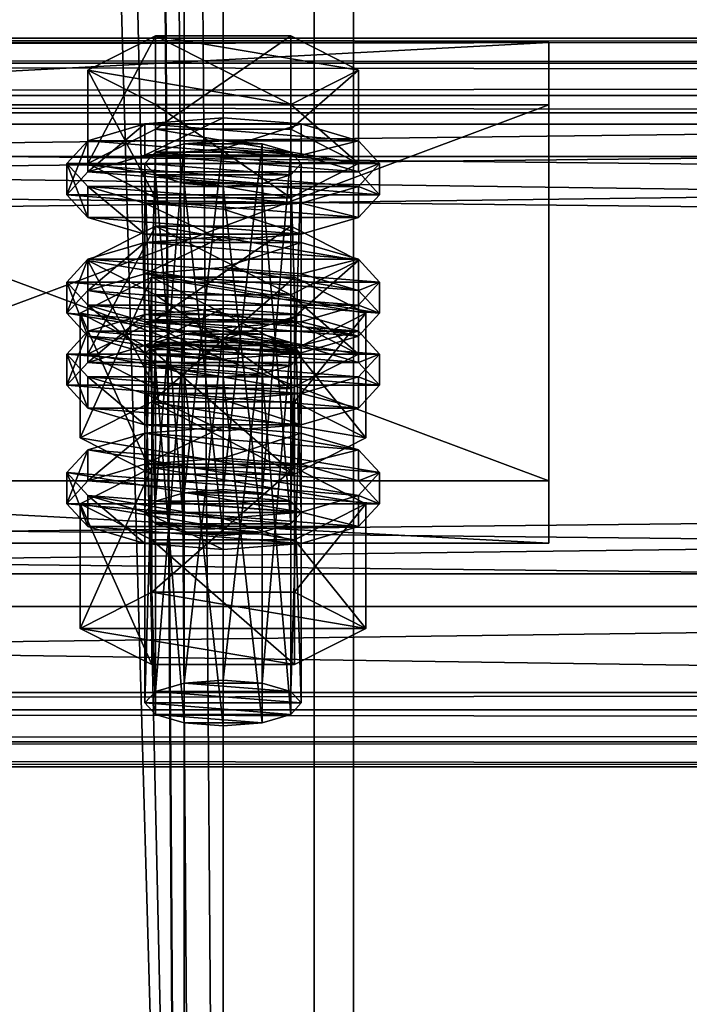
# Model space of a CAD drawing. Header units: millimetres. Extents: x 60485 to 71303, y 100 to 16900.
# Tile 325 of 656: x 68404 to 68456, y 1927 to 2003. Entities that reach past the tile are written whole.
import ezdxf

# ---------------------------------------------------------------- set-up
doc = ezdxf.new("R2010")
doc.units = ezdxf.units.MM
for name, color, linetype in [('13', 7, 'Continuous'), ('3', 7, 'Continuous'), ('4', 7, 'Continuous'), ('6', 7, 'Continuous'), ('9', 7, 'Continuous')]:
    doc.layers.add(name, color=color, linetype=linetype)

msp = doc.modelspace()

# ---------------------------------------------------------------- meshes
at = {"layer": '13', "color": 20}
mesh = msp.add_polyface(dxfattribs=at)
corners = [(68414.804, 1979.958, 3660.608), (68425.196, 1987.131, 3662.801), (68414.804, 1987.131, 3662.801), (68425.196, 1981.868, 3680.015), (68409.608, 1984.499, 3671.408), (68414, 1965.169, 3613.214), (68414.804, 1992.823, 3618.531), (68414, 1991.946, 3621.4), (68414.804, 1966.046, 3610.345), (68417, 1993.465, 3616.431), (68417, 1966.688, 3608.244), (68420, 1993.7, 3615.662), (68423, 1990.426, 3626.369), (68417, 1990.426, 3626.369), (68414.804, 1991.068, 3624.269), (68425.196, 1991.068, 3624.269), (68426, 1991.946, 3621.4), (68425.196, 1992.823, 3618.531), (68409.608, 1991.946, 3621.4), (68414.804, 1994.577, 3612.793), (68414.804, 2001.749, 3614.986), (68409.608, 1999.118, 3623.593), (68425.196, 2001.749, 3614.986), (68425.196, 1989.314, 3630.007), (68414.804, 1989.314, 3630.007), (68414.804, 1996.487, 3632.2), (68430.392, 1991.946, 3621.4), (68425.196, 1996.487, 3632.2), (68408, 1989.555, 3620.669), (68409.608, 1991.309, 3614.931), (68409.608, 1993.7, 3615.662), (68408, 1991.946, 3621.4), (68414, 1992.593, 3610.731), (68414, 1994.984, 3611.462), (68420, 1993.063, 3609.193), (68420, 1995.454, 3609.924), (68420, 1986.046, 3632.145), (68414, 1986.516, 3630.607), (68414, 1988.907, 3631.338), (68420, 1988.437, 3632.876), (68409.608, 1987.801, 3626.407), (68409.608, 1990.191, 3627.138), (68430.392, 1991.309, 3614.931), (68432, 1989.555, 3620.669), (68430.392, 1987.801, 3626.407), (68426, 1986.516, 3630.607), (68426, 1988.907, 3631.338), (68430.392, 1990.191, 3627.138), (68432, 1991.946, 3621.4), (68430.392, 1993.7, 3615.662), (68414, 1983.492, 3607.948), (68420, 1986.353, 3607.142), (68414, 1985.883, 3608.679), (68430.392, 1984.599, 3612.88), (68409.608, 1984.599, 3612.88), (68426, 1985.883, 3608.679)]
mesh.append_faces([[corners[k] for k in face] for face in [(0, 1, 2, 2), (5, 6, 7, 7), (8, 9, 6, 6), (10, 11, 9, 9), (18, 20, 21, 21), (19, 22, 20, 20), (24, 21, 25, 25), (23, 18, 24, 24), (21, 27, 25, 25), (28, 30, 31, 31), (29, 33, 30, 30), (32, 35, 33, 33), (36, 38, 39, 39), (37, 41, 38, 38), (40, 31, 41, 41), (45, 37, 36, 36), (50, 51, 52, 52), (55, 52, 51, 51)]], dxfattribs={"vtx0": -1, "color": 20})
mesh.append_faces([[corners[k] for k in face] for face in [(3, 4, 2, 2), (12, 13, 14, 14), (15, 14, 7, 7), (16, 7, 6, 6), (17, 6, 9, 9), (26, 19, 18, 18), (27, 21, 20, 20), (42, 32, 29, 29), (43, 29, 28, 28), (44, 28, 40, 40), (45, 40, 37, 37), (46, 38, 41, 41), (47, 41, 31, 31), (48, 31, 30, 30), (49, 30, 33, 33), (53, 54, 52, 52)]], dxfattribs={"vtx0": -1, "vtx2": -1, "vtx3": -1, "color": 20})
mesh.append_faces([[corners[k] for k in face] for face in [(18, 19, 20, 20), (23, 24, 25, 25), (24, 18, 21, 21), (28, 29, 30, 30), (29, 32, 33, 33), (32, 34, 35, 35), (36, 37, 38, 38), (37, 40, 41, 41), (40, 28, 31, 31)]], dxfattribs={"vtx2": -1, "vtx3": -1, "color": 20})
mesh = msp.add_polyface(dxfattribs=at)
corners = [(68430.392, 1984.499, 3671.408), (68414.804, 1987.131, 3662.801), (68425.196, 1987.131, 3662.801), (68420, 1966.923, 3607.476), (68423, 1993.465, 3616.431), (68420, 1993.7, 3615.662), (68423, 1966.688, 3608.244), (68425.196, 1992.823, 3618.531), (68425.196, 1966.046, 3610.345), (68426, 1991.946, 3621.4), (68417, 1990.426, 3626.369), (68423, 1990.426, 3626.369), (68420, 1990.191, 3627.138), (68414.804, 1991.068, 3624.269), (68425.196, 1991.068, 3624.269), (68414, 1991.946, 3621.4), (68414.804, 1992.823, 3618.531), (68417, 1993.465, 3616.431), (68414.804, 1994.577, 3612.793), (68425.196, 1994.577, 3612.793), (68425.196, 2001.749, 3614.986), (68430.392, 1991.946, 3621.4), (68430.392, 1999.118, 3623.593), (68425.196, 1989.314, 3630.007), (68425.196, 1996.487, 3632.2), (68414.804, 1996.487, 3632.2), (68409.608, 1991.946, 3621.4), (68414.804, 2001.749, 3614.986), (68420, 1993.063, 3609.193), (68426, 1992.593, 3610.731), (68426, 1994.984, 3611.462), (68420, 1995.454, 3609.924), (68430.392, 1991.309, 3614.931), (68430.392, 1993.7, 3615.662), (68432, 1989.555, 3620.669), (68432, 1991.946, 3621.4), (68430.392, 1987.801, 3626.407), (68430.392, 1990.191, 3627.138), (68426, 1986.516, 3630.607), (68426, 1988.907, 3631.338), (68420, 1986.046, 3632.145), (68420, 1988.437, 3632.876), (68414, 1992.593, 3610.731), (68409.608, 1991.309, 3614.931), (68408, 1989.555, 3620.669), (68409.608, 1987.801, 3626.407), (68414, 1988.907, 3631.338), (68409.608, 1990.191, 3627.138), (68408, 1991.946, 3621.4), (68409.608, 1993.7, 3615.662), (68414, 1994.984, 3611.462)]
mesh.append_faces([[corners[k] for k in face] for face in [(0, 1, 2, 2), (3, 4, 5, 5), (6, 7, 4, 4), (8, 9, 7, 7), (10, 11, 12, 12), (4, 17, 5, 5), (19, 22, 20, 20), (21, 24, 22, 22), (23, 25, 24, 24), (18, 21, 19, 19), (22, 27, 20, 20), (28, 30, 31, 31), (29, 33, 30, 30), (32, 35, 33, 33), (34, 37, 35, 35), (36, 39, 37, 37), (38, 41, 39, 39), (42, 29, 28, 28), (46, 39, 41, 41), (30, 50, 31, 31)]], dxfattribs={"vtx0": -1, "color": 20})
mesh.append_faces([[corners[k] for k in face] for face in [(11, 13, 14, 14), (14, 15, 9, 9), (9, 16, 7, 7), (7, 17, 4, 4), (21, 26, 23, 23), (24, 27, 22, 22), (29, 42, 32, 32), (32, 43, 34, 34), (34, 44, 36, 36), (36, 45, 38, 38), (39, 47, 37, 37), (37, 48, 35, 35), (35, 49, 33, 33), (33, 50, 30, 30)]], dxfattribs={"vtx0": -1, "vtx1": -1, "color": 20})
mesh.append_faces([[corners[k] for k in face] for face in [(18, 19, 20, 20), (19, 21, 22, 22), (21, 23, 24, 24), (28, 29, 30, 30), (29, 32, 33, 33), (32, 34, 35, 35), (34, 36, 37, 37), (36, 38, 39, 39), (38, 40, 41, 41)]], dxfattribs={"vtx2": -1, "vtx3": -1, "color": 20})
mesh = msp.add_polyface(dxfattribs=at)
corners = [(68425.196, 1978.204, 3666.346), (68414.804, 1978.204, 3666.346), (68417, 1978.846, 3664.246), (68423, 1978.846, 3664.246), (68420, 1979.081, 3663.477), (68409.608, 1977.327, 3669.215), (68414.804, 1979.958, 3660.608), (68414.804, 1987.131, 3662.801), (68409.608, 1984.499, 3671.408), (68414.804, 1974.696, 3677.822), (68414.804, 1981.868, 3680.015), (68425.196, 1981.868, 3680.015), (68409.608, 1976.69, 3662.746), (68414, 1977.975, 3658.546), (68414, 1980.365, 3659.277), (68409.608, 1979.081, 3663.477), (68420, 1978.445, 3657.009), (68420, 1980.835, 3657.74), (68430.392, 1979.081, 3663.477), (68426, 1980.365, 3659.277), (68414, 1965.169, 3613.214), (68414.804, 1966.046, 3610.345), (68414.804, 1992.823, 3618.531), (68417, 1966.688, 3608.244), (68417, 1993.465, 3616.431), (68420, 1966.923, 3607.476), (68420, 1993.7, 3615.662), (68420, 1963.415, 3618.951), (68417, 1990.426, 3626.369), (68420, 1990.191, 3627.138), (68417, 1963.65, 3618.183), (68414.804, 1991.068, 3624.269), (68414.804, 1964.292, 3616.083), (68414, 1991.946, 3621.4), (68409.03, 1970.891, 3614.963), (68414.515, 1983.231, 3608.802), (68409.03, 1980.454, 3617.887), (68414.515, 1973.668, 3605.878), (68425.485, 1983.231, 3608.802), (68425.485, 1977.676, 3626.972), (68414.515, 1977.676, 3626.972), (68408, 1980.454, 3617.887), (68409.608, 1982.208, 3612.149), (68409.608, 1984.599, 3612.88), (68408, 1982.845, 3618.618), (68414, 1983.492, 3607.948), (68414, 1985.883, 3608.679), (68420, 1983.962, 3606.411), (68420, 1986.353, 3607.142), (68420, 1976.945, 3629.362), (68414, 1977.415, 3627.825), (68414, 1979.806, 3628.556), (68420, 1979.336, 3630.093), (68409.608, 1978.7, 3623.624), (68409.608, 1981.09, 3624.355), (68430.392, 1982.208, 3612.149), (68432, 1980.454, 3617.887), (68430.392, 1978.7, 3623.624), (68426, 1977.415, 3627.825), (68426, 1979.806, 3628.556), (68430.392, 1981.09, 3624.355), (68432, 1982.845, 3618.618)]
mesh.append_faces([[corners[k] for k in face] for face in [(3, 2, 4, 4), (5, 7, 8, 8), (9, 8, 10, 10), (8, 11, 10, 10), (12, 14, 15, 15), (13, 17, 14, 14), (19, 14, 17, 17), (27, 28, 29, 29), (30, 31, 28, 28), (32, 33, 31, 31), (34, 35, 36, 36), (37, 38, 35, 35), (36, 39, 40, 40), (41, 43, 44, 44), (42, 46, 43, 43), (49, 51, 52, 52), (50, 54, 51, 51), (53, 44, 54, 54), (51, 59, 52, 52)]], dxfattribs={"vtx0": -1, "color": 20})
mesh.append_faces([[corners[k] for k in face] for face in [(0, 1, 2, 2), (18, 15, 14, 14), (39, 36, 35, 35), (55, 47, 45, 45), (56, 45, 42, 42), (57, 42, 41, 41), (58, 41, 53, 53), (59, 51, 54, 54), (60, 54, 44, 44), (61, 44, 43, 43)]], dxfattribs={"vtx0": -1, "vtx2": -1, "vtx3": -1, "color": 20})
mesh.append_faces([[corners[k] for k in face] for face in [(5, 6, 7, 7), (9, 5, 8, 8), (12, 13, 14, 14), (13, 16, 17, 17), (20, 21, 22, 22), (21, 23, 24, 24), (23, 25, 26, 26), (32, 20, 33, 33), (41, 42, 43, 43), (42, 45, 46, 46), (45, 47, 48, 48), (49, 50, 51, 51), (50, 53, 54, 54), (53, 41, 44, 44)]], dxfattribs={"vtx2": -1, "vtx3": -1, "color": 20})
mesh = msp.add_polyface(dxfattribs=at)
corners = [(68425.196, 1978.204, 3666.346), (68417, 1978.846, 3664.246), (68423, 1978.846, 3664.246), (68414.804, 1979.958, 3660.608), (68425.196, 1979.958, 3660.608), (68425.196, 1987.131, 3662.801), (68430.392, 1977.327, 3669.215), (68430.392, 1984.499, 3671.408), (68425.196, 1974.696, 3677.822), (68425.196, 1981.868, 3680.015), (68414.804, 1981.868, 3680.015), (68414.804, 1987.131, 3662.801), (68420, 1978.445, 3657.009), (68426, 1977.975, 3658.546), (68426, 1980.365, 3659.277), (68420, 1980.835, 3657.74), (68430.392, 1979.081, 3663.477), (68432, 1977.327, 3669.215), (68409.608, 1979.081, 3663.477), (68414, 1980.365, 3659.277), (68420, 1966.923, 3607.476), (68423, 1966.688, 3608.244), (68423, 1993.465, 3616.431), (68425.196, 1966.046, 3610.345), (68425.196, 1992.823, 3618.531), (68426, 1965.169, 3613.214), (68426, 1991.946, 3621.4), (68425.196, 1991.068, 3624.269), (68425.196, 1964.292, 3616.083), (68423, 1990.426, 3626.369), (68423, 1963.65, 3618.183), (68420, 1990.191, 3627.138), (68414.515, 1973.668, 3605.878), (68425.485, 1973.668, 3605.878), (68425.485, 1983.231, 3608.802), (68430.97, 1980.454, 3617.887), (68425.485, 1977.676, 3626.972), (68414.515, 1983.231, 3608.802), (68420, 1983.962, 3606.411), (68426, 1983.492, 3607.948), (68426, 1985.883, 3608.679), (68420, 1986.353, 3607.142), (68430.392, 1982.208, 3612.149), (68430.392, 1984.599, 3612.88), (68432, 1980.454, 3617.887), (68432, 1982.845, 3618.618), (68430.392, 1978.7, 3623.624), (68430.392, 1981.09, 3624.355), (68426, 1977.415, 3627.825), (68426, 1979.806, 3628.556), (68420, 1979.336, 3630.093), (68414, 1983.492, 3607.948), (68409.608, 1982.208, 3612.149), (68408, 1980.454, 3617.887), (68409.608, 1981.09, 3624.355), (68408, 1982.845, 3618.618), (68409.608, 1984.599, 3612.88), (68414, 1985.883, 3608.679)]
mesh.append_faces([[corners[k] for k in face] for face in [(4, 7, 5, 5), (6, 9, 7, 7), (8, 10, 9, 9), (3, 6, 4, 4), (12, 14, 15, 15), (13, 16, 14, 14), (25, 27, 26, 26), (28, 29, 27, 27), (30, 31, 29, 29), (33, 35, 34, 34), (35, 37, 34, 34), (38, 40, 41, 41), (39, 43, 40, 40), (42, 45, 43, 43), (44, 47, 45, 45), (46, 49, 47, 47), (48, 50, 49, 49), (38, 42, 39, 39)]], dxfattribs={"vtx0": -1, "color": 20})
mesh.append_faces([[corners[k] for k in face] for face in [(0, 1, 2, 2), (9, 11, 7, 7), (17, 18, 16, 16), (16, 19, 14, 14), (36, 37, 35, 35), (42, 51, 44, 44), (44, 52, 46, 46), (46, 53, 48, 48), (49, 54, 47, 47), (47, 55, 45, 45), (45, 56, 43, 43), (43, 57, 40, 40)]], dxfattribs={"vtx0": -1, "vtx1": -1, "color": 20})
mesh.append_faces([[corners[k] for k in face] for face in [(3, 4, 5, 5), (4, 6, 7, 7), (6, 8, 9, 9), (12, 13, 14, 14), (20, 21, 22, 22), (21, 23, 24, 24), (23, 25, 26, 26), (32, 33, 34, 34), (38, 39, 40, 40), (39, 42, 43, 43), (42, 44, 45, 45), (44, 46, 47, 47), (46, 48, 49, 49)]], dxfattribs={"vtx2": -1, "vtx3": -1, "color": 20})
mesh = msp.add_polyface(dxfattribs=at)
corners = [(68414, 1950.55, 3661.029), (68414.804, 1978.204, 3666.346), (68414, 1977.327, 3669.215), (68414.804, 1951.428, 3658.16), (68417, 1978.846, 3664.246), (68417, 1952.07, 3656.06), (68420, 1979.081, 3663.477), (68417, 1949.031, 3665.998), (68414.804, 1976.45, 3672.084), (68417, 1975.808, 3674.184), (68414.804, 1949.673, 3663.898), (68420, 1975.573, 3674.953), (68425.196, 1976.45, 3672.084), (68426, 1977.327, 3669.215), (68425.196, 1974.696, 3677.822), (68414.804, 1974.696, 3677.822), (68414.804, 1981.868, 3680.015), (68430.392, 1977.327, 3669.215), (68414.804, 1979.958, 3660.608), (68409.608, 1977.327, 3669.215), (68408, 1974.936, 3668.484), (68409.608, 1976.69, 3662.746), (68409.608, 1979.081, 3663.477), (68408, 1977.327, 3669.215), (68420, 1971.428, 3679.96), (68414, 1971.898, 3678.423), (68414, 1974.289, 3679.153), (68420, 1973.819, 3680.691), (68409.608, 1973.182, 3674.222), (68409.608, 1975.573, 3674.953), (68430.392, 1976.69, 3662.746), (68414, 1977.975, 3658.546), (68432, 1974.936, 3668.484), (68430.392, 1973.182, 3674.222), (68426, 1971.898, 3678.423), (68426, 1974.289, 3679.153), (68430.392, 1975.573, 3674.953), (68432, 1977.327, 3669.215), (68409.608, 1967.59, 3659.964), (68414, 1968.874, 3655.764), (68414, 1971.264, 3656.495), (68409.608, 1969.98, 3660.695), (68420, 1969.344, 3654.226), (68420, 1971.734, 3654.957), (68426, 1968.874, 3655.764), (68432, 1968.226, 3666.433), (68420, 1963.415, 3618.951), (68417, 1963.65, 3618.183), (68417, 1990.426, 3626.369), (68414.804, 1964.292, 3616.083), (68414.804, 1991.068, 3624.269), (68409.03, 1970.891, 3614.963), (68414.515, 1973.668, 3605.878), (68414.515, 1983.231, 3608.802), (68425.485, 1968.113, 3624.048), (68414.515, 1968.113, 3624.048), (68414.515, 1977.676, 3626.972), (68409.03, 1980.454, 3617.887), (68426, 1977.415, 3627.825), (68409.608, 1978.7, 3623.624), (68420, 1976.945, 3629.362), (68414, 1977.415, 3627.825)]
mesh.append_faces([[corners[k] for k in face] for face in [(0, 1, 2, 2), (3, 4, 1, 1), (5, 6, 4, 4), (7, 8, 9, 9), (10, 2, 8, 8), (8, 11, 9, 9), (14, 19, 15, 15), (20, 22, 23, 23), (24, 26, 27, 27), (25, 29, 26, 26), (28, 23, 29, 29), (34, 25, 24, 24), (26, 35, 27, 27), (38, 40, 41, 41), (39, 43, 40, 40), (39, 44, 42, 42), (55, 57, 56, 56), (60, 59, 61, 61)]], dxfattribs={"vtx0": -1, "color": 20})
mesh.append_faces([[corners[k] for k in face] for face in [(58, 59, 60, 60)]], dxfattribs={"vtx0": -1, "vtx1": -1, "color": 20})
mesh.append_faces([[corners[k] for k in face] for face in [(12, 8, 2, 2), (13, 2, 1, 1), (17, 18, 19, 19), (30, 31, 21, 21), (32, 21, 20, 20), (33, 20, 28, 28), (34, 28, 25, 25), (35, 26, 29, 29), (36, 29, 23, 23), (37, 23, 22, 22), (45, 41, 40, 40), (54, 52, 51, 51)]], dxfattribs={"vtx0": -1, "vtx2": -1, "vtx3": -1, "color": 20})
mesh.append_faces([[corners[k] for k in face] for face in [(14, 15, 16, 16), (20, 21, 22, 22), (24, 25, 26, 26), (25, 28, 29, 29), (28, 20, 23, 23), (38, 39, 40, 40), (39, 42, 43, 43), (46, 47, 48, 48), (47, 49, 50, 50), (51, 52, 53, 53), (54, 55, 56, 56), (55, 51, 57, 57)]], dxfattribs={"vtx2": -1, "vtx3": -1, "color": 20})
mesh = msp.add_polyface(dxfattribs=at)
corners = [(68420, 1952.305, 3655.291), (68423, 1978.846, 3664.246), (68420, 1979.081, 3663.477), (68423, 1952.07, 3656.06), (68425.196, 1978.204, 3666.346), (68425.196, 1951.428, 3658.16), (68426, 1977.327, 3669.215), (68426, 1950.55, 3661.029), (68425.196, 1976.45, 3672.084), (68425.196, 1949.673, 3663.898), (68423, 1975.808, 3674.184), (68420, 1975.573, 3674.953), (68414.804, 1976.45, 3672.084), (68414, 1977.327, 3669.215), (68414.804, 1978.204, 3666.346), (68430.392, 1977.327, 3669.215), (68409.608, 1977.327, 3669.215), (68425.196, 1974.696, 3677.822), (68426, 1977.975, 3658.546), (68430.392, 1976.69, 3662.746), (68430.392, 1979.081, 3663.477), (68432, 1974.936, 3668.484), (68432, 1977.327, 3669.215), (68430.392, 1973.182, 3674.222), (68430.392, 1975.573, 3674.953), (68426, 1971.898, 3678.423), (68426, 1974.289, 3679.153), (68420, 1971.428, 3679.96), (68420, 1973.819, 3680.691), (68414, 1977.975, 3658.546), (68420, 1978.445, 3657.009), (68409.608, 1976.69, 3662.746), (68408, 1974.936, 3668.484), (68409.608, 1973.182, 3674.222), (68409.608, 1975.573, 3674.953), (68408, 1977.327, 3669.215), (68420, 1969.344, 3654.226), (68426, 1968.874, 3655.764), (68426, 1971.264, 3656.495), (68420, 1971.734, 3654.957), (68430.392, 1967.59, 3659.964), (68430.392, 1969.98, 3660.695), (68432, 1968.226, 3666.433), (68414, 1971.264, 3656.495), (68426, 1965.169, 3613.214), (68425.196, 1964.292, 3616.083), (68425.196, 1991.068, 3624.269), (68423, 1963.65, 3618.183), (68423, 1990.426, 3626.369), (68420, 1963.415, 3618.951), (68420, 1990.191, 3627.138), (68425.485, 1973.668, 3605.878), (68430.97, 1970.891, 3614.963), (68430.97, 1980.454, 3617.887), (68425.485, 1968.113, 3624.048), (68425.485, 1977.676, 3626.972), (68414.515, 1977.676, 3626.972), (68414.515, 1973.668, 3605.878), (68426, 1977.415, 3627.825), (68420, 1976.945, 3629.362), (68420, 1979.336, 3630.093)]
mesh.append_faces([[corners[k] for k in face] for face in [(0, 1, 2, 2), (3, 4, 1, 1), (5, 6, 4, 4), (7, 8, 6, 6), (9, 10, 8, 8), (19, 22, 20, 20), (21, 24, 22, 22), (23, 26, 24, 24), (25, 28, 26, 26), (29, 18, 30, 30), (36, 38, 39, 39), (37, 41, 38, 38), (41, 39, 38, 38), (52, 55, 53, 53), (54, 56, 55, 55), (57, 52, 51, 51)]], dxfattribs={"vtx0": -1, "color": 20})
mesh.append_faces([[corners[k] for k in face] for face in [(11, 12, 10, 10), (10, 12, 8, 8), (8, 13, 6, 6), (6, 14, 4, 4), (15, 16, 17, 17), (18, 29, 19, 19), (19, 31, 21, 21), (21, 32, 23, 23), (23, 33, 25, 25), (26, 34, 24, 24), (24, 35, 22, 22), (42, 43, 41, 41), (52, 57, 54, 54)]], dxfattribs={"vtx0": -1, "vtx1": -1, "color": 20})
mesh.append_faces([[corners[k] for k in face] for face in [(41, 43, 39, 39)]], dxfattribs={"vtx0": -1, "vtx2": -1, "vtx3": -1, "color": 20})
mesh.append_faces([[corners[k] for k in face] for face in [(18, 19, 20, 20), (19, 21, 22, 22), (21, 23, 24, 24), (23, 25, 26, 26), (25, 27, 28, 28), (36, 37, 38, 38), (37, 40, 41, 41), (44, 45, 46, 46), (45, 47, 48, 48), (47, 49, 50, 50), (51, 52, 53, 53), (52, 54, 55, 55), (58, 59, 60, 60)]], dxfattribs={"vtx2": -1, "vtx3": -1, "color": 20})
mesh = msp.add_polyface(dxfattribs=at)
corners = [(68414, 1950.55, 3661.029), (68414.804, 1951.428, 3658.16), (68414.804, 1978.204, 3666.346), (68417, 1952.07, 3656.06), (68417, 1978.846, 3664.246), (68420, 1952.305, 3655.291), (68420, 1979.081, 3663.477), (68420, 1948.796, 3666.767), (68417, 1949.031, 3665.998), (68417, 1975.808, 3674.184), (68420, 1975.573, 3674.953), (68414.804, 1949.673, 3663.898), (68414.804, 1976.45, 3672.084), (68414, 1977.327, 3669.215), (68423, 1952.07, 3656.06), (68425.196, 1951.428, 3658.16), (68426, 1950.55, 3661.029), (68425.196, 1949.673, 3663.898), (68423, 1949.031, 3665.998), (68409.03, 1956.272, 3662.778), (68414.515, 1959.05, 3653.693), (68414.515, 1968.613, 3656.617), (68409.03, 1965.835, 3665.702), (68425.485, 1968.613, 3656.617), (68425.485, 1953.495, 3671.863), (68414.515, 1953.495, 3671.863), (68414.515, 1963.058, 3674.787), (68430.97, 1956.272, 3662.778), (68425.485, 1963.058, 3674.787), (68430.97, 1965.835, 3665.702), (68408, 1965.835, 3665.702), (68409.608, 1967.59, 3659.964), (68409.608, 1969.98, 3660.695), (68408, 1968.226, 3666.433), (68420, 1962.327, 3677.178), (68414, 1962.797, 3675.64), (68414, 1965.188, 3676.371), (68420, 1964.718, 3677.908), (68409.608, 1964.081, 3671.44), (68409.608, 1966.472, 3672.171), (68430.392, 1967.59, 3659.964), (68414, 1968.874, 3655.764), (68432, 1965.835, 3665.702), (68430.392, 1964.081, 3671.44), (68426, 1962.797, 3675.64), (68426, 1965.188, 3676.371), (68430.392, 1966.472, 3672.171), (68425.196, 1966.046, 3610.345), (68417, 1966.688, 3608.244), (68414.804, 1966.046, 3610.345), (68426, 1965.169, 3613.214), (68414, 1965.169, 3613.214), (68425.196, 1964.292, 3616.083), (68414.804, 1964.292, 3616.083), (68423, 1963.65, 3618.183), (68417, 1963.65, 3618.183), (68425.485, 1968.113, 3624.048), (68409.03, 1970.891, 3614.963), (68414.515, 1968.113, 3624.048)]
mesh.append_faces([[corners[k] for k in face] for face in [(7, 9, 10, 10), (3, 14, 5, 5), (18, 8, 7, 7), (19, 21, 22, 22), (20, 23, 21, 21), (25, 22, 26, 26), (24, 19, 25, 25), (22, 28, 26, 26), (30, 32, 33, 33), (34, 36, 37, 37), (35, 39, 36, 36), (38, 33, 39, 39), (39, 37, 36, 36), (56, 57, 58, 58)]], dxfattribs={"vtx0": -1, "color": 20})
mesh.append_faces([[corners[k] for k in face] for face in [(15, 3, 1, 1), (16, 1, 0, 0), (17, 0, 11, 11), (18, 11, 8, 8), (27, 20, 19, 19), (29, 22, 21, 21), (40, 41, 31, 31), (42, 31, 30, 30), (43, 30, 38, 38), (44, 38, 35, 35), (45, 39, 33, 33), (46, 33, 32, 32), (47, 48, 49, 49), (50, 49, 51, 51), (52, 51, 53, 53), (54, 53, 55, 55)]], dxfattribs={"vtx0": -1, "vtx2": -1, "vtx3": -1, "color": 20})
mesh.append_faces([[corners[k] for k in face] for face in [(0, 1, 2, 2), (1, 3, 4, 4), (3, 5, 6, 6), (7, 8, 9, 9), (8, 11, 12, 12), (11, 0, 13, 13), (19, 20, 21, 21), (24, 25, 26, 26), (25, 19, 22, 22), (30, 31, 32, 32), (34, 35, 36, 36), (35, 38, 39, 39), (38, 30, 33, 33)]], dxfattribs={"vtx2": -1, "vtx3": -1, "color": 20})
mesh = msp.add_polyface(dxfattribs=at)
corners = [(68420, 1952.305, 3655.291), (68423, 1952.07, 3656.06), (68423, 1978.846, 3664.246), (68425.196, 1951.428, 3658.16), (68425.196, 1978.204, 3666.346), (68426, 1950.55, 3661.029), (68426, 1977.327, 3669.215), (68425.196, 1949.673, 3663.898), (68425.196, 1976.45, 3672.084), (68423, 1949.031, 3665.998), (68423, 1975.808, 3674.184), (68420, 1948.796, 3666.767), (68420, 1975.573, 3674.953), (68417, 1952.07, 3656.06), (68414.804, 1951.428, 3658.16), (68414, 1950.55, 3661.029), (68414.804, 1949.673, 3663.898), (68414.515, 1959.05, 3653.693), (68425.485, 1959.05, 3653.693), (68425.485, 1968.613, 3656.617), (68430.97, 1956.272, 3662.778), (68430.97, 1965.835, 3665.702), (68425.485, 1953.495, 3671.863), (68425.485, 1963.058, 3674.787), (68414.515, 1963.058, 3674.787), (68409.03, 1956.272, 3662.778), (68409.03, 1965.835, 3665.702), (68414.515, 1968.613, 3656.617), (68430.392, 1967.59, 3659.964), (68432, 1965.835, 3665.702), (68432, 1968.226, 3666.433), (68430.392, 1969.98, 3660.695), (68430.392, 1964.081, 3671.44), (68430.392, 1966.472, 3672.171), (68426, 1962.797, 3675.64), (68426, 1965.188, 3676.371), (68420, 1962.327, 3677.178), (68420, 1964.718, 3677.908), (68426, 1968.874, 3655.764), (68414, 1968.874, 3655.764), (68409.608, 1967.59, 3659.964), (68408, 1965.835, 3665.702), (68409.608, 1964.081, 3671.44), (68414, 1962.797, 3675.64), (68409.608, 1966.472, 3672.171), (68408, 1968.226, 3666.433), (68409.608, 1969.98, 3660.695), (68417, 1966.688, 3608.244), (68423, 1966.688, 3608.244), (68420, 1966.923, 3607.476), (68425.196, 1966.046, 3610.345), (68414.804, 1966.046, 3610.345), (68426, 1965.169, 3613.214), (68414, 1965.169, 3613.214), (68425.196, 1964.292, 3616.083), (68414.804, 1964.292, 3616.083), (68423, 1963.65, 3618.183), (68417, 1963.65, 3618.183), (68420, 1963.415, 3618.951)]
mesh.append_faces([[corners[k] for k in face] for face in [(9, 12, 10, 10), (18, 21, 19, 19), (20, 23, 21, 21), (22, 24, 23, 23), (17, 20, 18, 18), (21, 27, 19, 19), (28, 30, 31, 31), (29, 33, 30, 30), (32, 35, 33, 33), (34, 37, 35, 35), (34, 43, 36, 36), (47, 48, 49, 49), (56, 57, 58, 58)]], dxfattribs={"vtx0": -1, "color": 20})
mesh.append_faces([[corners[k] for k in face] for face in [(1, 13, 3, 3), (3, 14, 5, 5), (5, 15, 7, 7), (7, 16, 9, 9), (20, 25, 22, 22), (23, 26, 21, 21), (38, 39, 28, 28), (28, 40, 29, 29), (29, 41, 32, 32), (32, 42, 34, 34), (37, 44, 35, 35), (35, 45, 33, 33), (33, 46, 30, 30), (48, 47, 50, 50), (50, 51, 52, 52), (52, 53, 54, 54), (54, 55, 56, 56)]], dxfattribs={"vtx0": -1, "vtx1": -1, "color": 20})
mesh.append_faces([[corners[k] for k in face] for face in [(0, 1, 2, 2), (1, 3, 4, 4), (3, 5, 6, 6), (5, 7, 8, 8), (7, 9, 10, 10), (9, 11, 12, 12), (17, 18, 19, 19), (18, 20, 21, 21), (20, 22, 23, 23), (28, 29, 30, 30), (29, 32, 33, 33), (32, 34, 35, 35), (34, 36, 37, 37)]], dxfattribs={"vtx2": -1, "vtx3": -1, "color": 20})
at = {"layer": '3', "color": 91}
mesh = msp.add_polyface(dxfattribs=at)
corners = [(68370, 8485, 5564.7), (68430, 8485, 5564.7), (68430, 145.041, 3014.919), (68370, 145.041, 3014.919), (68370, 271.84, 2970.03), (68430, 271.84, 2970.03), (68430, 8485, 5481.045), (68370, 8485, 5481.045), (68370, 145.041, 2970.03), (68427, 8485, 5484.182), (68373, 8485, 5484.182), (68373, 8485, 5561.563), (68427, 8485, 5561.563), (68373, 145.041, 3011.782), (68427, 145.041, 3011.782), (68373, 261.579, 2970.03), (68373, 145.041, 2970.03), (68427, 261.579, 2970.03), (68427, 145.041, 2970.03), (68430, 145.041, 2970.03)]
mesh.append_faces([[corners[k] for k in face] for face in [(0, 2, 3, 3), (4, 6, 7, 7), (4, 3, 8, 8), (0, 4, 7, 7), (12, 13, 14, 14), (15, 11, 10, 10), (13, 15, 16, 16), (17, 10, 9, 9), (17, 14, 18, 18), (12, 17, 9, 9), (8, 13, 16, 16), (18, 2, 19, 19), (5, 1, 6, 6), (2, 5, 19, 19), (5, 18, 19, 19), (15, 8, 16, 16)]], dxfattribs={"vtx0": -1, "color": 91})
mesh.append_faces([[corners[k] for k in face] for face in [(3, 4, 0, 0), (0, 11, 1, 1), (11, 7, 10, 10), (10, 7, 9, 9), (1, 12, 6, 6), (12, 1, 11, 11), (6, 9, 7, 7), (11, 15, 13, 13), (14, 17, 12, 12), (2, 14, 3, 3), (3, 13, 8, 8), (1, 5, 2, 2), (18, 5, 17, 17), (17, 5, 15, 15), (8, 15, 4, 4), (4, 15, 5, 5)]], dxfattribs={"vtx0": -1, "vtx1": -1, "color": 91})
mesh.append_faces([[corners[k] for k in face] for face in [(11, 0, 7, 7), (6, 12, 9, 9), (2, 18, 14, 14), (3, 14, 13, 13)]], dxfattribs={"vtx0": -1, "vtx2": -1, "vtx3": -1, "color": 91})
mesh.append_faces([[corners[k] for k in face] for face in [(0, 1, 2, 2), (4, 5, 6, 6), (12, 11, 13, 13), (17, 15, 10, 10)]], dxfattribs={"vtx2": -1, "vtx3": -1, "color": 91})
mesh = msp.add_polyface(dxfattribs=at)
corners = [(68445, 1996.444, 3581.034), (68355, 1996.444, 3581.034), (68355, 1962.821, 3691.009), (68445, 1962.821, 3691.009), (68355, 2001.225, 3582.496), (68355, 1967.603, 3692.471), (68445, 2001.225, 3582.496), (68445, 1967.603, 3692.471)]
mesh.append_faces([[corners[k] for k in face] for face in [(0, 2, 3, 3), (1, 5, 2, 2), (4, 7, 5, 5), (6, 3, 7, 7), (1, 6, 4, 4), (3, 5, 7, 7)]], dxfattribs={"vtx0": -1, "color": 91})
mesh.append_faces([[corners[k] for k in face] for face in [(0, 1, 2, 2), (1, 4, 5, 5), (4, 6, 7, 7), (6, 0, 3, 3), (1, 0, 6, 6), (3, 2, 5, 5)]], dxfattribs={"vtx2": -1, "vtx3": -1, "color": 91})
at = {"layer": '4', "color": 171}
mesh = msp.add_polyface(dxfattribs=at)
corners = [(68383, 3361.914, 3914.76), (68417, 3361.914, 3914.76), (68417, 1845.026, 3030.03), (68383, 1845.026, 3030.03), (68417, 3136.66, 3845.893), (68417, 1737.845, 3030.03), (68383, 3136.66, 3845.893), (68383, 1737.845, 3030.03), (68380, 3374.428, 3918.585), (68380, 3124.146, 3842.067), (68380, 1731.89, 3030.03), (68380, 1850.981, 3030.03), (68420, 3124.146, 3842.067), (68420, 1731.89, 3030.03), (68420, 3374.428, 3918.585), (68420, 1850.981, 3030.03)]
mesh.append_faces([[corners[k] for k in face] for face in [(0, 2, 3, 3), (1, 5, 2, 2), (4, 7, 5, 5), (6, 3, 7, 7), (8, 10, 11, 11), (9, 13, 10, 10), (12, 15, 13, 13), (14, 11, 15, 15)]], dxfattribs={"vtx0": -1, "color": 171})
mesh.append_faces([[corners[k] for k in face] for face in [(9, 6, 12, 12), (6, 8, 0, 0), (0, 8, 1, 1), (12, 4, 14, 14), (4, 12, 6, 6), (14, 1, 8, 8), (11, 3, 15, 15), (3, 10, 7, 7), (7, 10, 5, 5), (15, 2, 13, 13), (2, 15, 3, 3), (13, 5, 10, 10)]], dxfattribs={"vtx0": -1, "vtx1": -1, "color": 171})
mesh.append_faces([[corners[k] for k in face] for face in [(6, 9, 8, 8), (14, 4, 1, 1), (3, 11, 10, 10), (13, 2, 5, 5)]], dxfattribs={"vtx0": -1, "vtx2": -1, "vtx3": -1, "color": 171})
mesh.append_faces([[corners[k] for k in face] for face in [(0, 1, 2, 2), (1, 4, 5, 5), (4, 6, 7, 7), (6, 0, 3, 3), (8, 9, 10, 10), (9, 12, 13, 13), (12, 14, 15, 15), (14, 8, 11, 11)]], dxfattribs={"vtx2": -1, "vtx3": -1, "color": 171})
at = {"layer": '6', "color": 2}
mesh = msp.add_polyface(dxfattribs=at)
corners = [(68373, 8445, 2973.03), (68427, 8445, 2973.03), (68427, 281.652, 2973.03), (68373, 281.652, 2973.03), (68427, 8445, 3027.03), (68427, 458.279, 3027.03), (68373, 8445, 3027.03), (68373, 458.279, 3027.03), (68370, 8445, 2970.03), (68370, 8445, 3030.03), (68370, 468.091, 3030.03), (68370, 271.84, 2970.03), (68430, 8445, 3030.03), (68430, 468.091, 3030.03), (68430, 8445, 2970.03), (68430, 271.84, 2970.03)]
mesh.append_faces([[corners[k] for k in face] for face in [(0, 2, 3, 3), (1, 5, 2, 2), (4, 7, 5, 5), (6, 3, 7, 7), (8, 10, 11, 11), (9, 13, 10, 10), (12, 15, 13, 13), (14, 11, 15, 15)]], dxfattribs={"vtx0": -1, "color": 2})
mesh.append_faces([[corners[k] for k in face] for face in [(9, 6, 12, 12), (6, 8, 0, 0), (0, 8, 1, 1), (12, 4, 14, 14), (4, 12, 6, 6), (14, 1, 8, 8), (11, 3, 15, 15), (3, 10, 7, 7), (7, 10, 5, 5), (15, 2, 13, 13), (2, 15, 3, 3), (13, 5, 10, 10)]], dxfattribs={"vtx0": -1, "vtx1": -1, "color": 2})
mesh.append_faces([[corners[k] for k in face] for face in [(6, 9, 8, 8), (14, 4, 1, 1), (3, 11, 10, 10), (13, 2, 5, 5)]], dxfattribs={"vtx0": -1, "vtx2": -1, "vtx3": -1, "color": 2})
mesh.append_faces([[corners[k] for k in face] for face in [(0, 1, 2, 2), (1, 4, 5, 5), (4, 6, 7, 7), (6, 0, 3, 3), (8, 9, 10, 10), (9, 12, 13, 13), (12, 14, 15, 15), (14, 8, 11, 11)]], dxfattribs={"vtx2": -1, "vtx3": -1, "color": 2})
at = {"layer": '9', "color": 243}
mesh = msp.add_polyface(dxfattribs=at)
corners = [(68700, 1950.032, 3572.071), (68700, 1994.976, 3585.819), (65500, 1994.976, 3585.819), (65500, 1950.032, 3572.071), (68700, 1960.46, 3698.658), (65500, 1960.46, 3698.658), (68700, 1995.842, 3709.481), (65500, 1995.842, 3709.481), (68700, 1999.645, 3697.049), (65500, 1999.645, 3697.049), (68700, 2001.557, 3697.634), (65500, 2001.557, 3697.634), (68700, 1997.17, 3711.978), (65500, 1997.17, 3711.978), (68700, 1957.963, 3699.985), (65500, 1957.963, 3699.985), (68700, 1992.478, 3587.146), (65500, 1992.478, 3587.146), (68700, 1951.359, 3574.569), (65500, 1951.359, 3574.569), (68700, 1947.556, 3587), (65500, 1947.556, 3587), (68700, 1945.644, 3586.415), (65500, 1945.644, 3586.415)]
mesh.append_faces([[corners[k] for k in face] for face in [(0, 2, 3, 3), (1, 5, 2, 2), (4, 7, 5, 5), (6, 9, 7, 7), (8, 11, 9, 9), (10, 13, 11, 11), (12, 15, 13, 13), (14, 17, 15, 15), (16, 19, 17, 17), (18, 21, 19, 19), (20, 23, 21, 21), (22, 3, 23, 23), (6, 10, 8, 8), (20, 0, 22, 22), (11, 7, 9, 9)]], dxfattribs={"vtx0": -1, "color": 243})
mesh.append_faces([[corners[k] for k in face] for face in [(12, 6, 14, 14), (14, 1, 16, 16), (16, 0, 18, 18), (18, 0, 20, 20), (3, 19, 23, 23), (19, 2, 17, 17), (17, 2, 15, 15), (15, 5, 13, 13), (13, 7, 11, 11)]], dxfattribs={"vtx0": -1, "vtx1": -1, "color": 243})
mesh.append_faces([[corners[k] for k in face] for face in [(6, 12, 10, 10), (14, 6, 4, 4), (14, 4, 1, 1), (16, 1, 0, 0), (19, 3, 2, 2), (15, 2, 5, 5), (13, 5, 7, 7)]], dxfattribs={"vtx0": -1, "vtx2": -1, "vtx3": -1, "color": 243})
mesh.append_faces([[corners[k] for k in face] for face in [(21, 23, 19, 19)]], dxfattribs={"vtx1": -1, "color": 243})
mesh.append_faces([[corners[k] for k in face] for face in [(0, 1, 2, 2), (1, 4, 5, 5), (4, 6, 7, 7), (6, 8, 9, 9), (8, 10, 11, 11), (10, 12, 13, 13), (12, 14, 15, 15), (14, 16, 17, 17), (16, 18, 19, 19), (18, 20, 21, 21), (20, 22, 23, 23), (22, 0, 3, 3)]], dxfattribs={"vtx2": -1, "vtx3": -1, "color": 243})
mesh = msp.add_polyface(dxfattribs=at)
corners = [(71300, 1950.032, 3572.071), (71300, 1994.976, 3585.819), (68100, 1994.976, 3585.819), (68100, 1950.032, 3572.071), (71300, 1960.46, 3698.658), (68100, 1960.46, 3698.658), (71300, 1995.842, 3709.481), (68100, 1995.842, 3709.481), (71300, 1999.645, 3697.049), (68100, 1999.645, 3697.049), (71300, 2001.557, 3697.634), (68100, 2001.557, 3697.634), (71300, 1997.17, 3711.978), (68100, 1997.17, 3711.978), (71300, 1957.963, 3699.985), (68100, 1957.963, 3699.985), (71300, 1992.478, 3587.146), (68100, 1992.478, 3587.146), (71300, 1951.359, 3574.569), (68100, 1951.359, 3574.569), (71300, 1947.556, 3587), (68100, 1947.556, 3587), (71300, 1945.644, 3586.415), (68100, 1945.644, 3586.415)]
mesh.append_faces([[corners[k] for k in face] for face in [(0, 2, 3, 3), (1, 5, 2, 2), (4, 7, 5, 5), (6, 9, 7, 7), (8, 11, 9, 9), (10, 13, 11, 11), (12, 15, 13, 13), (14, 17, 15, 15), (16, 19, 17, 17), (18, 21, 19, 19), (20, 23, 21, 21), (22, 3, 23, 23), (20, 0, 22, 22), (8, 12, 10, 10), (11, 7, 9, 9)]], dxfattribs={"vtx0": -1, "color": 243})
mesh.append_faces([[corners[k] for k in face] for face in [(1, 16, 4, 4), (16, 0, 18, 18), (18, 0, 20, 20), (12, 6, 14, 14), (14, 4, 16, 16), (3, 19, 23, 23), (19, 2, 17, 17), (17, 2, 15, 15), (15, 5, 13, 13), (13, 7, 11, 11)]], dxfattribs={"vtx0": -1, "vtx1": -1, "color": 243})
mesh.append_faces([[corners[k] for k in face] for face in [(16, 1, 0, 0), (12, 8, 6, 6), (14, 6, 4, 4), (19, 3, 2, 2), (15, 2, 5, 5), (13, 5, 7, 7)]], dxfattribs={"vtx0": -1, "vtx2": -1, "vtx3": -1, "color": 243})
mesh.append_faces([[corners[k] for k in face] for face in [(21, 23, 19, 19)]], dxfattribs={"vtx1": -1, "color": 243})
mesh.append_faces([[corners[k] for k in face] for face in [(0, 1, 2, 2), (1, 4, 5, 5), (4, 6, 7, 7), (6, 8, 9, 9), (8, 10, 11, 11), (10, 12, 13, 13), (12, 14, 15, 15), (14, 16, 17, 17), (16, 18, 19, 19), (18, 20, 21, 21), (20, 22, 23, 23), (22, 0, 3, 3)]], dxfattribs={"vtx2": -1, "vtx3": -1, "color": 243})

doc.saveas('drawing.dxf')
